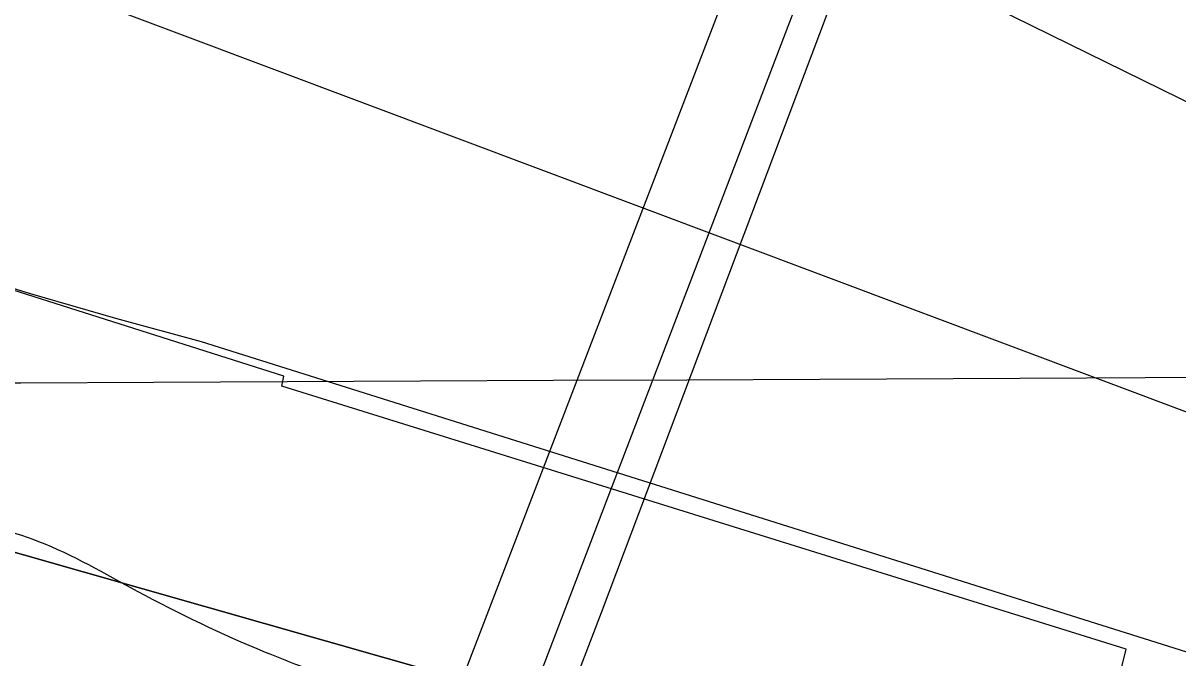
# Model space of a CAD drawing. Extents: x 3445503 to 3483459, y 540493 to 566012.
# Drawn here: x 3471771 to 3471949.7, y 552013 to 552111.2 of the extents above; entities that cross this region are included whole.
import ezdxf

# ---------------------------------------------------------------- set-up
doc = ezdxf.new("R2010")
doc.units = 0
for name, color, linetype in [('V-CHAN-DOCK', 7, 'Continuous'), ('V-GRID-MAJR', 7, 'Continuous'), ('V-RIVR-EDGE', 7, 'Continuous'), ('V-RRAP-RVMT', 7, 'Continuous'), ('V-TOPO-DPTH', 7, 'Continuous'), ('V-TOPO-MINR', 7, 'Continuous'), ('V-TOPO-WATR', 7, 'Continuous'), ('V-UTIL-LINE', 7, 'Continuous')]:
    doc.layers.add(name, color=color, linetype=linetype)

msp = doc.modelspace()

# ---------------------------------------------------------------- linework, layer by layer
at = {"layer": 'V-CHAN-DOCK'}
msp.add_lwpolyline([(3471976.906, 552414.123), (3471973.191, 552359.427), (3471794.904, 551895.074), (3471790.792, 551890.1950000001), (3471788.035, 551888.791), (3471762.3880000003, 551894.121), (3471752.971, 551860.139), (3471825.77, 551842.729), (3471834.484, 551878.09), (3471811.6, 551884.133), (3471808.122, 551886.181), (3471806.002, 551891.701), (3471808.0300000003, 551897.9450000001), (3471900.892, 552140.879), (3471999.114, 552405.997), (3471976.906, 552414.123)], dxfattribs=at)
at = {"layer": 'V-GRID-MAJR'}
msp.add_spline([(3449621.526, 551946.219), (3454896.117, 551971.152), (3460170.705, 551996.853), (3465445.288, 552023.321), (3470719.8680000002, 552050.556), (3475994.444, 552078.558), (3481269.015, 552107.327), (3481269.0160000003, 552107.327)], degree=3, dxfattribs=at)
at = {"layer": 'V-RIVR-EDGE'}
msp.add_spline([(3466309.3848466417, 552621.9579710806), (3466349.703870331, 552619.4248512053), (3466382.7286882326, 552619.3431903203), (3466411.927860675, 552618.5757255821), (3466431.7444705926, 552619.221988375), (3466456.4313341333, 552621.2467355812), (3466478.3423179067, 552625.364137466), (3466500.245565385, 552626.3528723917), (3466524.236310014, 552628.0317091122), (3466536.750118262, 552627.6531342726), (3466565.613695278, 552631.7533443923), (3466586.12556452, 552632.3978880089), (3466600.729448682, 552633.7523039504), (3466616.0268729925, 552634.4097413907), (3466639.3163411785, 552633.656889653), (3466653.5691573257, 552633.621646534), (3466663.6572942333, 552636.3777557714), (3466670.958376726, 552636.70733408), (3466676.5238896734, 552638.0840993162), (3466689.3818892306, 552636.3141462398), (3466713.3709146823, 552637.2977236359), (3466728.6700581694, 552638.6504204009), (3466733.538592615, 552639.3336454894), (3466741.1864451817, 552639.3147345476), (3466744.6653205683, 552640.3490276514), (3466765.8784662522, 552643.425259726), (3466811.078918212, 552646.7898098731), (3466822.205646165, 552647.8051920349), (3466836.469636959, 552652.2891345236), (3466848.283028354, 552649.8265008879), (3466872.264317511, 552647.6814113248), (3466895.5486281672, 552644.842781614), (3466925.7906895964, 552644.0727381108), (3466966.4607813, 552642.9292772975), (3466982.79421789, 552640.8030986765), (3467002.59535522, 552635.1920275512), (3467043.595884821, 552627.0951139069), (3467061.669188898, 552625.6598966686), (3467070.7101388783, 552626.68043636), (3467078.7116382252, 552629.0940734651), (3467090.2031876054, 552637.061189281), (3467099.252733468, 552641.558025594), (3467116.301199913, 552647.425610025), (3467156.6554667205, 552659.1453062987), (3467180.3045988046, 552663.258410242), (3467190.046825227, 552666.710638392), (3467215.09593143, 552674.6442302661), (3467224.4982644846, 552681.2259849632), (3467241.911552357, 552694.0453030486), (3467256.190156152, 552704.4389497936), (3467275.6875028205, 552716.5578510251), (3467305.630931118, 552735.6035578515), (3467327.5634045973, 552748.4117012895), (3467352.2898091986, 552766.4274129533), (3467374.5759294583, 552781.6681044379), (3467388.8450777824, 552788.2378248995), (3467399.6405082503, 552795.8590302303), (3467402.78378821, 552801.7609981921), (3467413.9139545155, 552804.1668990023), (3467419.4846249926, 552807.6294422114), (3467425.4132401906, 552815.2626817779), (3467432.374429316, 552818.7217866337), (3467446.2950883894, 552824.9447370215), (3467466.1340476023, 552834.6293710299), (3467483.877773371, 552840.495236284), (3467499.17605727, 552841.5003033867), (3467510.654712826, 552844.2529742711), (3467520.049309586, 552847.7060620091), (3467524.5753718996, 552850.4759246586), (3467538.4917330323, 552854.9607267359), (3467570.8333258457, 552859.7476002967), (3467609.0837633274, 552864.1722311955), (3467645.5969120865, 552868.9487896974), (3467670.2803372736, 552869.5830182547), (3467689.7518962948, 552871.2730296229), (3467696.009230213, 552871.257557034), (3467706.087052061, 552869.8421103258), (3467716.5150823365, 552869.4686930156), (3467730.4194092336, 552869.0866798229), (3467744.6799616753, 552872.1801036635), (3467757.201506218, 552874.9301957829), (3467768.325655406, 552874.9026889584), (3467789.870098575, 552871.3730978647), (3467862.1813662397, 552872.9324518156), (3467905.6281973, 552870.0439659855), (3467943.4854469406, 552856.0450843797), (3467982.0233429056, 552836.1347793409), (3468014.6377812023, 552810.677012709), (3468040.65671139, 552789.0595045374), (3468070.1493594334, 552766.3905114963), (3468095.144311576, 552752.4234346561), (3468129.525264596, 552738.433148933), (3468159.7466959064, 552729.3199935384), (3468202.1480592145, 552725.3911974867), (3468241.4284918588, 552724.5988046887), (3468263.6742114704, 552723.5009020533), (3468284.519956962, 552718.5825114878), (3468310.5466234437, 552700.0936702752), (3468339.350029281, 552679.8598040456), (3468348.374647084, 552674.2753801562), (3468371.3078897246, 552670.0470913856), (3468394.9518642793, 552672.074417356), (3468423.1107265, 552672.3524203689), (3468450.5691718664, 552670.5463645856), (3468476.2946264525, 552670.8303847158), (3468493.331918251, 552672.17878354), (3468516.288369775, 552677.3364956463), (3468541.3426335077, 552687.3558654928), (3468560.1404229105, 552697.7383375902), (3468569.530721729, 552699.453277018), (3468577.1777147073, 552699.086736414), (3468586.549102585, 552693.1538232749), (3468603.1932065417, 552676.0787095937), (3468627.1512868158, 552664.5476191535), (3468668.5080419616, 552659.9261425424), (3468712.655289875, 552659.1217155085), (3468729.6977392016, 552662.5558923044), (3468746.743626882, 552667.3805877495), (3468759.9561328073, 552668.390812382), (3468773.149727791, 552661.7531844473), (3468796.0468677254, 552642.9244498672), (3468815.139851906, 552632.1006529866), (3468834.5778869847, 552620.2331075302), (3468847.085678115, 552617.4211250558), (3468885.6579576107, 552611.4160065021), (3468924.924636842, 552605.0615391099), (3468947.8638966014, 552603.2666579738), (3468956.9074253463, 552605.3300866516), (3468965.9595499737, 552610.869811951), (3468970.840118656, 552616.4198523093), (3468974.664044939, 552616.4103968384), (3468976.7334907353, 552609.8002757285), (3468983.642244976, 552592.0539711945), (3468990.5742081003, 552583.6936675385), (3469002.715458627, 552573.2346920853), (3469014.5168157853, 552565.9052431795), (3469022.157791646, 552563.1052949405), (3469029.1086657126, 552562.3928438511), (3469038.490368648, 552560.6314866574), (3469047.8634757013, 552555.3938328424), (3469053.7680224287, 552553.2934418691), (3469073.9245257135, 552550.8101781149), (3469091.299991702, 552548.3337910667), (3469106.580224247, 552542.0386352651), (3469126.7289912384, 552536.4267045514), (3469142.713078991, 552533.6061261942), (3469153.1385305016, 552532.1898198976), (3469162.515075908, 552528.3426847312), (3469171.8761487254, 552518.2382156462), (3469185.7598455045, 552509.5130905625), (3469208.691368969, 552504.5895424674), (3469232.6709389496, 552501.7491935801), (3469258.052202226, 552503.4245919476), (3469277.1821487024, 552507.5488705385), (3469302.5720078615, 552512.7005655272), (3469341.873930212, 552520.598914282), (3469368.302380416, 552524.0098821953), (3469396.1067362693, 552521.5077074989), (3469447.8657340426, 552506.0839237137), (3469526.008483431, 552475.9943654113), (3469583.6754662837, 552459.8607093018), (3469651.0795180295, 552445.0935033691), (3469684.7815439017, 552437.7099004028), (3469730.656625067, 552432.7296194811), (3469767.1482841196, 552428.8154364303), (3469829.708729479, 552423.4462656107), (3469847.787191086, 552424.0968263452), (3469856.8255623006, 552424.0744770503), (3469867.597783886, 552422.3096815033), (3469876.2790699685, 552418.4642655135), (3469887.7370954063, 552412.8738245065), (3469925.5952046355, 552399.2225725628), (3469955.1256745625, 552391.8492846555), (3469977.3593599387, 552385.8845667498), (3470001.330334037, 552379.5679212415), (3470024.271312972, 552378.4682994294), (3470048.2654959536, 552381.5376547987), (3470074.0072827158, 552388.4266385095), (3470084.094560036, 552390.8351180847), (3470093.829909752, 552391.5063089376), (3470109.1161594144, 552387.6445607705), (3470138.280948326, 552372.9719095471), (3470163.617513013, 552356.5705654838), (3470192.4441277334, 552345.7227001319), (3470225.456051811, 552340.4265943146), (3470241.7920671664, 552339.3433046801), (3470271.6882181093, 552339.2693800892), (3470310.9617740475, 552335.6959499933), (3470330.081405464, 552335.6486726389), (3470358.588756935, 552336.2734457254), (3470382.571765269, 552334.8236154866), (3470398.206504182, 552331.3086373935), (3470414.528766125, 552324.6632731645), (3470435.0191456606, 552316.6170752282), (3470465.5847682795, 552306.1125415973), (3470481.553383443, 552297.0346293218), (3470485.3755905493, 552296.3299145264), (3470491.6320648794, 552295.9668122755), (3470495.7976037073, 552293.5230895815), (3470499.962282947, 552290.7317372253), (3470505.8651104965, 552287.9360869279), (3470526.710855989, 552283.017696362), (3470533.314959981, 552282.6537345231), (3470539.224664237, 552282.6391215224), (3470542.35161202, 552281.9361259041), (3470544.0837432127, 552279.4984203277), (3470547.2055334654, 552276.7096467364), (3470551.369353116, 552273.5706647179), (3470557.6223890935, 552271.8170438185), (3470564.5698248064, 552269.7140740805), (3470576.390092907, 552270.0324777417), (3470585.774374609, 552269.3140095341), (3470591.329572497, 552266.5192188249), (3470613.5581003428, 552258.468722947), (3470637.518759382, 552247.9805214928), (3470666.686127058, 552234.3507592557), (3470680.9234706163, 552228.0581822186), (3470696.5547711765, 552223.1526854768), (3470705.2403551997, 552221.0454177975), (3470710.454800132, 552221.0325239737), (3470716.373959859, 552224.8418372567), (3470726.806288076, 552226.2065682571), (3470744.8873284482, 552227.9000179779), (3470772.007599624, 552229.918748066), (3470784.1763569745, 552230.5839218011), (3470792.1709796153, 552230.2165216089), (3470802.939762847, 552227.0612074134), (3470818.5822380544, 552226.6748962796), (3470830.0617531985, 552229.7751968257), (3470835.9809129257, 552233.5845101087), (3470842.5867360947, 552233.9158075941), (3470861.0085294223, 552232.8273604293), (3470874.207281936, 552228.2755104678), (3470890.1810546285, 552221.2833761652), (3470909.2989668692, 552220.5408394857), (3470935.3711915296, 552220.4763703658), (3470949.6326035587, 552223.9174238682), (3470960.7627698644, 552226.3233246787), (3470973.2774377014, 552226.2923795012), (3470997.600339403, 552221.7130227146), (3471022.2691515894, 552216.4375470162), (3471070.562167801, 552205.1939150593), (3471088.982241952, 552203.410208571), (3471111.9249400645, 552203.0058460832), (3471121.6577110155, 552202.63414795), (3471127.9124661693, 552201.5757863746), (3471132.7706855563, 552198.0874555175), (3471136.5825776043, 552193.2111847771), (3471141.449392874, 552193.1991505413), (3471145.627825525, 552195.9698727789), (3471151.191619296, 552196.651378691), (3471156.7536938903, 552196.6376252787), (3471178.2955582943, 552192.0651451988), (3471192.538918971, 552188.2059757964), (3471223.459047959, 552180.4816198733), (3471265.8406407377, 552168.5573415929), (3471314.8263375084, 552156.2691014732), (3471351.300804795, 552145.4023251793), (3471386.043140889, 552136.9732544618), (3471401.337986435, 552136.5878029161), (3471419.4112905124, 552135.1525856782), (3471433.656370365, 552131.9886755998), (3471456.2385449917, 552126.3707277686), (3471476.7409587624, 552123.1913451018), (3471490.6366897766, 552119.3330352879), (3471513.9029490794, 552109.1941826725), (3471547.945727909, 552099.0286828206), (3471579.5628353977, 552091.9978670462), (3471609.4417945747, 552084.9713492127), (3471637.2366949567, 552078.6452482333), (3471668.4958577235, 552067.4437361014), (3471684.820698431, 552061.841260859), (3471699.7636163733, 552059.718520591), (3471716.436946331, 552054.4628154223), (3471743.1820810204, 552045.3582559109), (3471759.4974662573, 552035.931854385), (3471773.3906185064, 552031.0306555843), (3471788.6674126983, 552023.3449811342), (3471808.459094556, 552013.9099837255), (3471820.614098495, 552009.0130828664), (3471825.8216667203, 552006.2191517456), (3471833.447169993, 551997.1618695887), (3471837.259921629, 551992.6332285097), (3471849.414065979, 551987.3886979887), (3471863.313235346, 551984.9209068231), (3471900.5121879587, 551985.8718198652), (3471925.883995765, 551983.723291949), (3471961.6760975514, 551978.0726797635), (3472004.068005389, 551970.3199574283), (3472058.2621299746, 551955.5854158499), (3472104.461631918, 551941.2182744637), (3472151.699724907, 551925.1104060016), (3472165.5920175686, 551919.8615775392), (3472170.7952878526, 551915.3294981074), (3472181.9056836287, 551909.7399166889), (3472191.9809267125, 551907.2815809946), (3472199.9643747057, 551902.3949951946), (3472208.994150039, 551898.8963492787), (3472220.108843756, 551895.0449161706), (3472235.3925146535, 551890.1402790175), (3472240.606959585, 551890.1273851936), (3472245.472915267, 551889.7677212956), (3472259.3703654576, 551886.604670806), (3472269.448187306, 551885.1892240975), (3472280.212672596, 551880.2957615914), (3472294.809680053, 551878.8691402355), (3472314.2752219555, 551878.1257439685), (3472330.2687651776, 551879.1290918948), (3472344.178249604, 551880.8328566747), (3472354.254352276, 551878.7221506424), (3472360.163196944, 551878.3599079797), (3472367.812768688, 551879.0362563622), (3472378.246816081, 551881.096246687), (3472386.2422983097, 551881.076476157), (3472400.490816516, 551879.3030847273), (3472427.2557217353, 551878.1940074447), (3472454.38115044, 551882.2985155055), (3472479.7598349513, 551882.9310248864), (3472504.4381026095, 551881.4794754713), (3472524.948252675, 551881.4287597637), (3472536.418312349, 551880.7051340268), (3472544.4069178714, 551877.9043261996), (3472549.2677160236, 551875.4588843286), (3472555.1774202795, 551875.4442713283), (3472570.123776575, 551874.7120497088), (3472580.207615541, 551875.7300106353), (3472593.4184022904, 551876.0449759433), (3472610.103766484, 551875.6560860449), (3472633.7443026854, 551876.2928933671), (3472647.2949828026, 551873.4783321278), (3472654.2398397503, 551870.3324734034), (3472660.149544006, 551870.3178604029), (3472666.4103162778, 551871.6929064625), (3472682.051931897, 551870.9589656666), (3472693.8790767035, 551874.0584066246), (3472707.1027572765, 551879.5878168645), (3472717.8801363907, 551879.9087992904), (3472730.733838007, 551876.4006979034), (3472741.8571276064, 551876.0255614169), (3472753.678255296, 551876.6915947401), (3472772.8142188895, 551883.249280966), (3472794.0325221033, 551888.4112910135), (3472814.549548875, 551891.1416126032), (3472833.325848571, 551892.8333431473), (3472843.4114067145, 551894.5465633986), (3472860.4572943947, 551899.3712588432), (3472888.2831399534, 551905.5598257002), (3472914.0189095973, 551910.0154017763), (3472934.187447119, 551912.3989532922), (3472958.177332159, 551913.7301603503), (3472986.3353347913, 551913.660533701), (3473020.7489521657, 551912.8801751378), (3473048.558465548, 551912.4637784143), (3473074.9877753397, 551916.2223759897), (3473094.816419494, 551921.7354540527), (3473113.957540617, 551930.3789182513), (3473134.14498908, 551940.4103223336), (3473153.2938464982, 551952.1824534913), (3473173.494188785, 551967.4283025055), (3473183.9394108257, 551974.0074784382), (3473198.201682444, 551977.7961616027), (3473219.4002151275, 551974.9626894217), (3473232.247899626, 551969.0211803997), (3473250.2988544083, 551958.5475919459), (3473256.5475924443, 551955.055822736), (3473269.4025833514, 551952.0691659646)], degree=3, dxfattribs=at)
at = {"layer": 'V-RRAP-RVMT'}
msp.add_lwpolyline([(3472327.0070000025, 551891.7850000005), (3472208.1220000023, 551911.2090000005), (3472084.3790000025, 551950.1250000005), (3472086.5030000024, 551959.3830000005), (3471939.5370000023, 552005.8660000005), (3471941.6640000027, 552014.3570000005), (3471811.0390000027, 552055.0380000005), (3471811.3790000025, 552056.5840000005), (3471663.3430000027, 552103.6430000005), (3471665.3470000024, 552110.0270000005), (3471529.5510000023, 552153.6340000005), (3471532.1750000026, 552162.4410000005), (3471390.1310000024, 552200.5940000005), (3471387.1230000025, 552193.1510000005), (3471230.6790000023, 552221.8380000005), (3471229.8860000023, 552219.7940000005), (3471107.9750000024, 552232.4610000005), (3471107.8430000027, 552234.1960000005), (3470927.1550000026, 552232.8020000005), (3470927.1250000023, 552230.3350000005), (3470810.6420000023, 552231.1480000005)], dxfattribs=at)
at = {"layer": 'V-TOPO-DPTH'}
for points in [[(3472883.8893439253, 551963.0878233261), (3472273.0206982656, 551944.0121477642), (3472264.5140754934, 551942.8752375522), (3472255.991792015, 551942.2338769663), (3472247.4460174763, 551942.3358408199), (3472238.8845822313, 551942.9333542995), (3471737.2751738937, 552131.3424635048), (3471726.6384371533, 552133.9789427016), (3471715.985905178, 552136.5485642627), (3471705.309680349, 552139.0178993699), (3471694.617660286, 552141.4203768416), (3471690.3391117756, 552142.3606473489), (3471681.778461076, 552144.2602197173), (3471673.223068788, 552146.1829693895), (3471664.67556412, 552148.1404850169), (3471656.1333178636, 552150.1211779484), (3471647.5807906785, 552152.0501721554), (3471639.009308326, 552153.8871116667), (3471630.409393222, 552155.5859691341), (3471621.7905229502, 552157.1927719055), (3471469.081714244, 552184.3931498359)], [(3472315.7629208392, 551883.3416411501), (3472304.221296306, 551883.3011389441), (3472292.641546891, 551883.9991239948), (3472281.0922174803, 551885.5637292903), (3472269.621892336, 551887.5268765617), (3472258.270073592, 551890.087836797), (3471733.391705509, 552039.6722855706), (3471725.8612446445, 552041.1601930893), (3471718.319754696, 552042.5878716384), (3471710.7617211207, 552043.9252067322), (3471703.1926584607, 552045.2023128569), (3471700.530557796, 552045.6351157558), (3471694.2955699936, 552046.7086657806), (3471688.075635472, 552047.8595294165), (3471681.8782808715, 552049.1263634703), (3471675.695979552, 552050.4705111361), (3471669.5355162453, 552051.9146289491), (3471663.3890987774, 552053.4146400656), (3471657.263750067, 552054.9984911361), (3471651.1524471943, 552056.6382355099), (3471546.639599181, 552085.4473201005)], [(3471546.639599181, 552085.4473201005), (3471651.1524471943, 552056.6382355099), (3471657.263750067, 552054.9984911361), (3471663.3890987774, 552053.4146400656), (3471669.5355162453, 552051.9146289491), (3471675.695979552, 552050.4705111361), (3471681.8782808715, 552049.1263634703), (3471688.075635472, 552047.8595294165), (3471694.2955699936, 552046.7086657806), (3471700.530557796, 552045.6351157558), (3471703.1926584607, 552045.2023128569), (3471710.7617211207, 552043.9252067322), (3471718.319754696, 552042.5878716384), (3471725.8612446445, 552041.1601930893), (3471733.391705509, 552039.6722855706), (3472258.270073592, 551890.087836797), (3472269.621892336, 551887.5268765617), (3472281.0922174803, 551885.5637292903), (3472292.641546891, 551883.9991239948), (3472304.221296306, 551883.3011389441), (3472315.7629208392, 551883.3416411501)]]:
    msp.add_lwpolyline(points, dxfattribs=at)
at = {"layer": 'V-TOPO-MINR'}
for points in [[(3472928.22088007, 551977.2448795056), (3472256.072743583, 551955.1914395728), (3472252.712503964, 551954.6999799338), (3472249.3176766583, 551954.7888080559), (3472243.713789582, 551955.4182493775), (3472241.6303081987, 551955.8378249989), (3472237.8032061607, 551957.6823951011), (3472236.9423500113, 551958.311611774), (3472236.1129455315, 551958.9876510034), (3471761.0845473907, 552192.314320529), (3471737.793155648, 552195.1199206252), (3471714.495550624, 552197.8721380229), (3471691.188625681, 552200.544281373), (3471667.8754874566, 552203.1630420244), (3471598.773794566, 552210.8050196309), (3471540.895717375, 552217.1152197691)], [(3472883.8893439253, 551963.0878233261), (3472273.0206982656, 551944.0121477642), (3472264.5140754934, 551942.8752375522), (3472255.991792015, 551942.2338769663), (3472247.4460174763, 551942.3358408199), (3472238.8845822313, 551942.9333542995), (3471737.2751738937, 552131.3424635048), (3471726.6384371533, 552133.9789427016), (3471715.985905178, 552136.5485642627), (3471705.309680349, 552139.0178993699), (3471694.617660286, 552141.4203768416), (3471690.3391117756, 552142.3606473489), (3471681.778461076, 552144.2602197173), (3471673.223068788, 552146.1829693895), (3471664.67556412, 552148.1404850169), (3471656.1333178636, 552150.1211779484), (3471647.5807906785, 552152.0501721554), (3471639.009308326, 552153.8871116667), (3471630.409393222, 552155.5859691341), (3471621.7905229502, 552157.1927719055), (3471469.081714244, 552184.3931498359)], [(3472869.0147391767, 551941.7994424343), (3472297.889660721, 551924.7195597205), (3472279.3747228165, 551923.868466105), (3472260.8996573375, 551923.952922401), (3472242.4844004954, 551925.4407035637), (3472224.109016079, 551927.8640346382), (3471798.5972293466, 552061.9225108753), (3471785.349965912, 552065.4982800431), (3471772.178857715, 552069.3450998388), (3471759.0585196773, 552073.3726200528), (3471751.1421239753, 552075.8918678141), (3471734.1655755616, 552081.1579647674), (3471717.140530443, 552086.2577471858), (3471700.0427402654, 552091.1080578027), (3471682.896453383, 552095.7920538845), (3471623.3152428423, 552111.601147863), (3471585.760307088, 552121.2621560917), (3471548.1145886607, 552130.5425308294)]]:
    msp.add_lwpolyline(points, dxfattribs=at)
at = {"layer": 'V-TOPO-WATR'}
msp.add_lwpolyline([(3472315.7629208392, 551883.3416411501), (3472304.221296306, 551883.3011389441), (3472292.641546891, 551883.9991239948), (3472281.0922174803, 551885.5637292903), (3472269.621892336, 551887.5268765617), (3472258.270073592, 551890.087836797), (3471733.391705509, 552039.6722855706), (3471725.8612446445, 552041.1601930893), (3471718.319754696, 552042.5878716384), (3471710.7617211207, 552043.9252067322), (3471703.1926584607, 552045.2023128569), (3471700.530557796, 552045.6351157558), (3471694.2955699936, 552046.7086657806), (3471688.075635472, 552047.8595294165), (3471681.8782808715, 552049.1263634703), (3471675.695979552, 552050.4705111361), (3471669.5355162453, 552051.9146289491), (3471663.3890987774, 552053.4146400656), (3471657.263750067, 552054.9984911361), (3471651.1524471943, 552056.6382355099), (3471546.639599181, 552085.4473201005)], dxfattribs=at)
at = {"layer": 'V-UTIL-LINE'}
msp.add_lwpolyline([(3471807.614, 551882.0380000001), (3471860.485, 552020.033), (3471947.7630000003, 552251.491), (3471986.116, 552351.727), (3472003.704, 552407.498), (3472007.72, 552420.406), (3472041.582, 552502.578)], dxfattribs=at)

doc.saveas('drawing.dxf')
